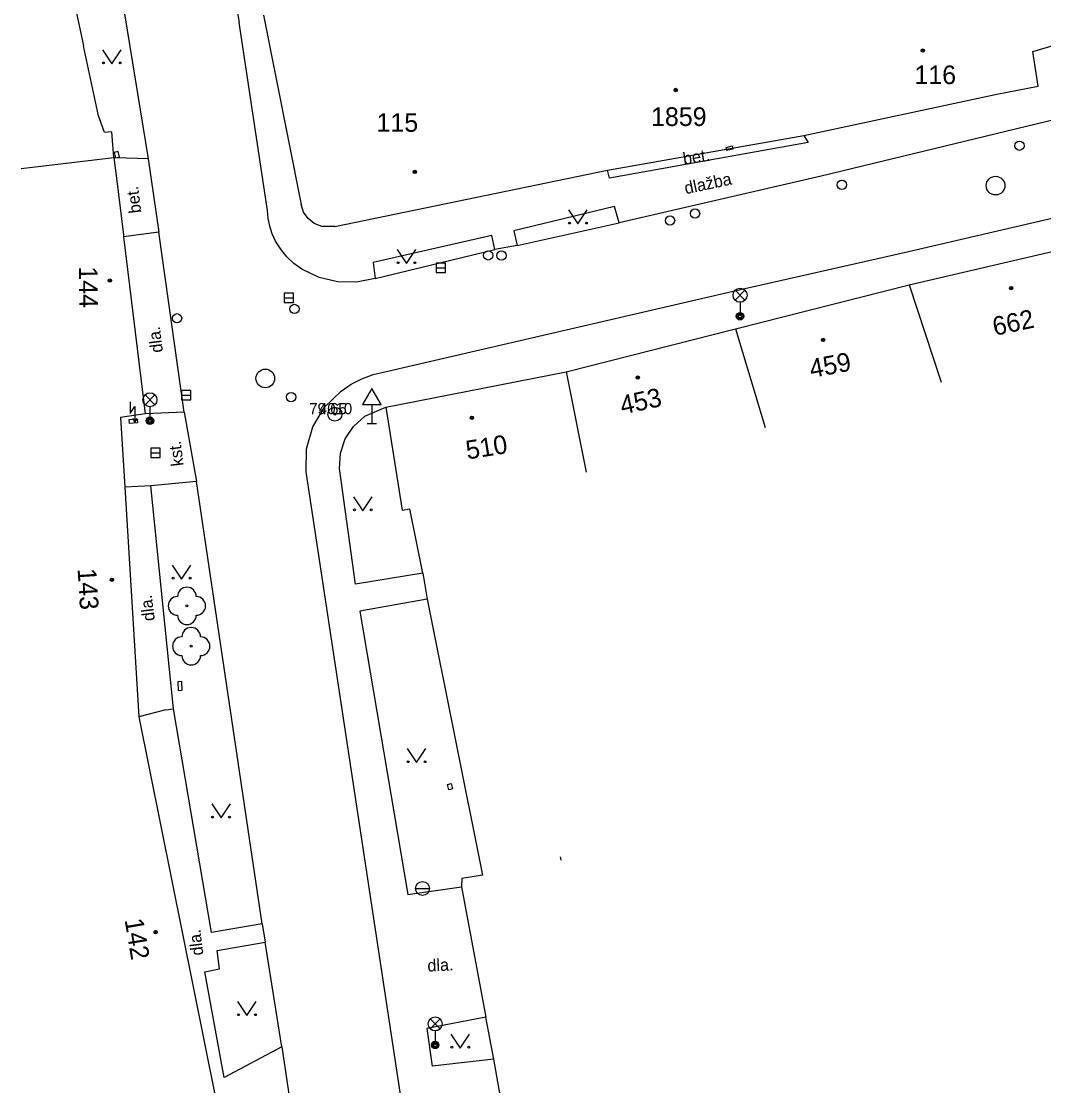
# Model space of a CAD drawing. Extents: x -539515 to -538098, y -1182060 to -1180157.
# Drawn here: x -538916.8 to -538862, y -1180452.2 to -1180395.2 of the extents above; entities that cross this region are included whole.
import ezdxf

# ---------------------------------------------------------------- set-up
doc = ezdxf.new("R2010")
doc.units = 0
for name, color, linetype in [('Vrstva 1', 7, 'Continuous'), ('Vrstva 11', 7, 'Continuous'), ('Vrstva 13', 7, 'Continuous'), ('Vrstva 21', 7, 'Continuous'), ('Vrstva 22', 7, 'Continuous'), ('Vrstva 23', 7, 'Continuous'), ('Vrstva 24', 7, 'Continuous'), ('Vrstva 27', 7, 'Continuous'), ('Vrstva 28', 7, 'Continuous'), ('Vrstva 33', 7, 'Continuous'), ('Vrstva 34', 7, 'Continuous'), ('Vrstva 35', 7, 'Continuous'), ('Vrstva 36', 7, 'Continuous'), ('Vrstva 39', 7, 'Continuous'), ('Vrstva 40', 7, 'Continuous'), ('Vrstva 47', 7, 'Continuous'), ('Vrstva 68', 7, 'Continuous'), ('Vrstva 88', 7, 'Continuous')]:
    doc.layers.add(name, color=color, linetype=linetype)

msp = doc.modelspace()

# ---------------------------------------------------------------- linework, layer by layer
at = {"layer": 'Vrstva 1'}
for p, q in [((-538903.82, -1180394.891), (-538901.81, -1180405.031)), ((-538862.62, -1180396.84), (-538858.99, -1180395.76)), ((-538862.32, -1180398.7), (-538862.62, -1180396.84)), ((-538874.88, -1180401.344), (-538864.54, -1180399.13)), ((-538864.54, -1180399.13), (-538862.32, -1180398.7)), ((-538885.4, -1180403.188), (-538874.88, -1180401.344)), ((-538916.803, -1180403.111), (-538911.84, -1180402.508)), ((-538911.84, -1180402.508), (-538911.705, -1180403.619)), ((-538900.01, -1180406.211), (-538885.4, -1180403.188)), ((-538911.705, -1180403.619), (-538911.336, -1180406.654)), ((-538901.684, -1180405.439), (-538901.81, -1180405.031)), ((-538901.443, -1180405.792), (-538901.684, -1180405.439)), ((-538901.108, -1180406.057), (-538901.443, -1180405.792)), ((-538900.71, -1180406.211), (-538901.108, -1180406.057)), ((-538900.01, -1180406.211), (-538900.71, -1180406.211)), ((-538869.23, -1180409.344), (-538859.34, -1180407.031)), ((-538878.54, -1180411.688), (-538869.23, -1180409.344)), ((-538869.23, -1180409.344), (-538867.53, -1180414.56)), ((-538887.61, -1180413.992), (-538878.54, -1180411.688)), ((-538878.54, -1180411.688), (-538876.95, -1180416.99)), ((-538897.27, -1180415.891), (-538887.61, -1180413.992)), ((-538887.61, -1180413.992), (-538886.54, -1180419.379)), ((-538910.17, -1180416.258), (-538911.49, -1180416.438)), ((-538897.27, -1180415.891), (-538896.39, -1180421.406)), ((-538896.39, -1180421.406), (-538895.995, -1180421.344)), ((-538895.3, -1180424.789), (-538895.995, -1180421.344)), ((-538895.3, -1180424.789), (-538895.06, -1180426.18)), ((-538895.06, -1180426.18), (-538892.1, -1180440.97)), ((-538887.88, -1180440.16), (-538887.92, -1180439.98)), ((-538892.1, -1180440.97), (-538893.2, -1180441.14)), ((-538891.49, -1180450.82), (-538891.91, -1180448.57)), ((-538891.02, -1180453.45), (-538891.49, -1180450.82))]:
    msp.add_line(p, q, dxfattribs=at)
for points in [[(-538911.336, -1180406.654), (-538911.32, -1180406.76), (-538910.17, -1180416.258)], [(-538911.49, -1180416.438), (-538911.26, -1180420.17), (-538910.5, -1180432.492)], [(-538910.5, -1180432.492), (-538905.82, -1180455.74), (-538905.74, -1180456.133)], [(-538893.2, -1180441.14), (-538893.22, -1180441.59), (-538891.91, -1180448.57)]]:
    msp.add_lwpolyline(points, dxfattribs=at)
at = {"layer": 'Vrstva 11'}
msp.add_lwpolyline([(-538912.35, -1180401.17), (-538912.66, -1180400.29), (-538913.47, -1180396.53)], dxfattribs=at)
at = {"layer": 'Vrstva 13'}
for p, q in [((-538874.88, -1180401.344), (-538874.65, -1180401.72)), ((-538874.65, -1180401.72), (-538885.3, -1180403.63)), ((-538885.3, -1180403.63), (-538885.4, -1180403.188)), ((-538885.03, -1180405.133), (-538890.42, -1180406.438)), ((-538884.77, -1180406.008), (-538885.03, -1180405.133)), ((-538909.44, -1180406.51), (-538911.32, -1180406.76)), ((-538890.42, -1180406.438), (-538890.24, -1180407.227)), ((-538891.59, -1180406.688), (-538897.96, -1180408.148)), ((-538891.44, -1180407.453), (-538891.59, -1180406.688)), ((-538897.96, -1180408.148), (-538897.84, -1180409)), ((-538908.07, -1180416.16), (-538910.17, -1180416.258)), ((-538898.4, -1180416.383), (-538897.27, -1180415.891)), ((-538899.448, -1180417.597), (-538899.004, -1180416.921)), ((-538899.004, -1180416.921), (-538898.4, -1180416.383)), ((-538899.703, -1180418.364), (-538899.448, -1180417.597)), ((-538899.75, -1180419.172), (-538899.703, -1180418.364)), ((-538898.9, -1180425.367), (-538899.75, -1180419.172)), ((-538909.86, -1180420.1), (-538911.26, -1180420.17)), ((-538907.42, -1180419.87), (-538909.86, -1180420.1)), ((-538908.65, -1180432.05), (-538909.86, -1180420.1)), ((-538895.3, -1180424.789), (-538898.9, -1180425.367)), ((-538895.06, -1180426.18), (-538898.66, -1180426.828)), ((-538898.66, -1180426.828), (-538896.1, -1180442.01)), ((-538909.06, -1180432.11), (-538910.5, -1180432.492)), ((-538909.06, -1180432.11), (-538908.65, -1180432.05)), ((-538906.61, -1180444.04), (-538908.65, -1180432.05)), ((-538896.1, -1180442.01), (-538893.22, -1180441.59)), ((-538903.9, -1180443.58), (-538906.61, -1180444.04)), ((-538905.94, -1180451.81), (-538906.97, -1180446.15)), ((-538902.85, -1180450.17), (-538905.94, -1180451.81)), ((-538891.49, -1180450.82), (-538894.79, -1180451.2))]:
    msp.add_line(p, q, dxfattribs=at)
for points in [[(-538910, -1180402.59), (-538911.759, -1180402.542), (-538911.84, -1180402.508)], [(-538906.97, -1180446.15), (-538906.19, -1180445.99), (-538906.31, -1180445), (-538903.74, -1180444.55)], [(-538891.91, -1180448.57), (-538895.08, -1180449.19), (-538894.79, -1180451.2)]]:
    msp.add_lwpolyline(points, dxfattribs=at)
at = {"layer": 'Vrstva 21'}
for radius in [0.375, 0.05]:
    msp.add_circle((-538900, -1180416.27), radius, dxfattribs=at)
at = {"layer": 'Vrstva 22'}
for centre in [(-538907.93, -1180426.54), (-538907.7, -1180428.7)]:
    msp.add_circle(centre, 0.05, dxfattribs=at)
for centre, start, end in [((-538908.43, -1180426.54), 90, 270), ((-538907.93, -1180426.04), 0, 180), ((-538907.43, -1180426.54), 270, 90), ((-538907.93, -1180427.04), 180, 0), ((-538907.7, -1180428.2), 0, 180), ((-538908.2, -1180428.7), 90, 270), ((-538907.2, -1180428.7), 270, 90), ((-538907.7, -1180429.2), 180, 0)]:
    msp.add_arc(centre, 0.5, start, end, dxfattribs=at)
at = {"layer": 'Vrstva 24'}
for p, q in [((-538910.97, -1180415.604), (-538910.97, -1180416.231)), ((-538910.97, -1180416.231), (-538910.72, -1180415.855)), ((-538910.72, -1180415.855), (-538910.72, -1180416.73)), ((-538910.829, -1180416.485), (-538910.72, -1180416.73)), ((-538910.72, -1180416.73), (-538910.609, -1180416.485))]:
    msp.add_line(p, q, dxfattribs=at)
for points in [[(-538879.044, -1180401.975), (-538878.724, -1180401.895), (-538878.68, -1180402.07), (-538879, -1180402.15), (-538879.044, -1180401.975)], [(-538911.61, -1180402.2), (-538911.819, -1180402.242), (-538911.759, -1180402.542), (-538911.55, -1180402.5), (-538911.61, -1180402.2)], [(-538911.01, -1180416.77), (-538911.024, -1180416.562), (-538910.595, -1180416.532), (-538910.58, -1180416.74), (-538911.01, -1180416.77)], [(-538908.42, -1180430.6), (-538908.4, -1180431.069), (-538908.18, -1180431.06), (-538908.2, -1180430.59), (-538908.42, -1180430.6)], [(-538893.97, -1180436.11), (-538893.78, -1180436.062), (-538893.71, -1180436.342), (-538893.9, -1180436.39), (-538893.97, -1180436.11)]]:
    msp.add_lwpolyline(points, dxfattribs=at)
at = {"layer": 'Vrstva 27'}
for p, q in [((-538894.57, -1180408.422), (-538894.07, -1180408.422)), ((-538902.72, -1180410.04), (-538902.22, -1180410.04)), ((-538908.22, -1180415.25), (-538907.72, -1180415.25)), ((-538909.86, -1180418.34), (-538909.36, -1180418.34))]:
    msp.add_line(p, q, dxfattribs=at)
for points in [[(-538894.57, -1180408.672), (-538894.07, -1180408.672), (-538894.07, -1180408.172), (-538894.57, -1180408.172)], [(-538902.72, -1180410.29), (-538902.22, -1180410.29), (-538902.22, -1180409.79), (-538902.72, -1180409.79)], [(-538908.22, -1180415.5), (-538907.72, -1180415.5), (-538907.72, -1180415), (-538908.22, -1180415)], [(-538909.86, -1180418.59), (-538909.36, -1180418.59), (-538909.36, -1180418.09), (-538909.86, -1180418.09)]]:
    msp.add_lwpolyline(points, close=True, dxfattribs=at)
for centre in [(-538864.61, -1180404.023), (-538903.73, -1180414.352)]:
    msp.add_circle(centre, 0.5, dxfattribs=at)
at = {"layer": 'Vrstva 28'}
for centre in [(-538863.33, -1180401.883), (-538872.84, -1180403.977), (-538880.71, -1180405.523), (-538882.05, -1180405.891), (-538891.79, -1180407.758), (-538891.08, -1180407.773), (-538902.17, -1180410.633), (-538908.46, -1180411.133), (-538902.35, -1180415.352)]:
    msp.add_circle(centre, 0.25, dxfattribs=at)
at = {"layer": 'Vrstva 33'}
for p, q in [((-538878.564, -1180410.161), (-538878.036, -1180409.631)), ((-538878.564, -1180409.631), (-538878.036, -1180410.161)), ((-538878.3, -1180410.27), (-538878.3, -1180411.02)), ((-538910.174, -1180415.761), (-538909.646, -1180415.231)), ((-538910.174, -1180415.231), (-538909.646, -1180415.761)), ((-538909.91, -1180415.87), (-538909.91, -1180416.62)), ((-538894.894, -1180449.201), (-538894.366, -1180448.671)), ((-538894.894, -1180448.671), (-538894.366, -1180449.201)), ((-538894.63, -1180449.31), (-538894.63, -1180450.06))]:
    msp.add_line(p, q, dxfattribs=at)
for centre, radius in [((-538878.3, -1180409.896), 0.375), ((-538878.3, -1180411.021), 0.2), ((-538878.3, -1180411.021), 0.145), ((-538878.3, -1180411.021), 0.0876), ((-538909.91, -1180415.496), 0.375), ((-538909.91, -1180416.621), 0.2), ((-538909.91, -1180416.621), 0.145), ((-538909.91, -1180416.621), 0.0876), ((-538894.63, -1180448.936), 0.375), ((-538894.63, -1180450.061), 0.2), ((-538894.63, -1180450.061), 0.145), ((-538894.63, -1180450.061), 0.0876)]:
    msp.add_circle(centre, radius, dxfattribs=at)
at = {"layer": 'Vrstva 34'}
for p, q in [((-538898.019, -1180415.752), (-538898.019, -1180416.77)), ((-538898.269, -1180416.77), (-538897.769, -1180416.77))]:
    msp.add_line(p, q, dxfattribs=at)
msp.add_lwpolyline([(-538898.519, -1180415.752), (-538897.519, -1180415.752), (-538898.019, -1180414.886)], close=True, dxfattribs=at)
at = {"layer": 'Vrstva 35'}
msp.add_line((-538895.685, -1180441.68), (-538894.935, -1180441.68), dxfattribs=at)
msp.add_circle((-538895.31, -1180441.68), 0.375, dxfattribs=at)
at = {"layer": 'Vrstva 36'}
for points in [[(-538912.448, -1180396.75), (-538911.948, -1180397.5), (-538911.448, -1180396.75)], [(-538887.481, -1180405.328), (-538886.981, -1180406.078), (-538886.481, -1180405.328)], [(-538896.667, -1180407.453), (-538896.167, -1180408.203), (-538895.667, -1180407.453)], [(-538899.003, -1180420.695), (-538898.503, -1180421.445), (-538898.003, -1180420.695)], [(-538908.713, -1180424.351), (-538908.213, -1180425.101), (-538907.713, -1180424.351)], [(-538896.123, -1180434.188), (-538895.623, -1180434.938), (-538895.123, -1180434.188)], [(-538906.603, -1180437.151), (-538906.103, -1180437.901), (-538905.603, -1180437.151)], [(-538905.213, -1180447.741), (-538904.713, -1180448.491), (-538904.213, -1180447.741)], [(-538893.783, -1180449.481), (-538893.283, -1180450.231), (-538892.783, -1180449.481)]]:
    msp.add_lwpolyline(points, dxfattribs=at)
for centre in [(-538912.398, -1180397.45), (-538911.499, -1180397.45), (-538887.431, -1180406.028), (-538886.532, -1180406.028), (-538896.617, -1180408.153), (-538895.718, -1180408.153), (-538898.953, -1180421.395), (-538898.054, -1180421.395), (-538908.663, -1180425.051), (-538907.764, -1180425.051), (-538896.073, -1180434.888), (-538895.174, -1180434.888), (-538906.553, -1180437.851), (-538905.654, -1180437.851), (-538905.163, -1180448.441), (-538904.264, -1180448.441), (-538893.733, -1180450.181), (-538892.834, -1180450.181)]:
    msp.add_circle(centre, 0.05, dxfattribs=at)
at = {"layer": 'Vrstva 39'}
for centre, radius in [((-538868.51, -1180396.79), 0.09), ((-538868.51, -1180396.79), 0.0398), ((-538881.74, -1180398.9), 0.09), ((-538881.74, -1180398.9), 0.0398), ((-538895.72, -1180403.29), 0.09), ((-538895.72, -1180403.29), 0.0398), ((-538912.06, -1180409.11), 0.09), ((-538912.06, -1180409.11), 0.0398), ((-538863.77, -1180409.51), 0.09), ((-538863.77, -1180409.51), 0.0398), ((-538873.85, -1180412.29), 0.09), ((-538873.85, -1180412.29), 0.0398), ((-538883.78, -1180414.31), 0.09), ((-538883.78, -1180414.31), 0.0398), ((-538892.66, -1180416.46), 0.09), ((-538892.66, -1180416.46), 0.0398), ((-538911.95, -1180425.14), 0.09), ((-538911.95, -1180425.14), 0.0398), ((-538909.61, -1180444.02), 0.09), ((-538909.61, -1180444.02), 0.0398)]:
    msp.add_circle(centre, radius, dxfattribs=at)
at = {"layer": 'Vrstva 68'}
msp.add_line((-538915.03, -1180389.15), (-538913.47, -1180396.53), dxfattribs=at)
msp.add_lwpolyline([(-538911.84, -1180402.508), (-538911.96, -1180401.15), (-538912.35, -1180401.17)], dxfattribs=at)
at = {"layer": 'Vrstva 88'}
for p, q in [((-538906.78, -1180385.367), (-538905.13, -1180395.289)), ((-538912.47, -1180387.44), (-538910, -1180402.59)), ((-538903.61, -1180405.352), (-538905.13, -1180395.289)), ((-538852.39, -1180398.289), (-538873.95, -1180403.508)), ((-538910, -1180402.59), (-538909.44, -1180406.51)), ((-538873.95, -1180403.508), (-538884.77, -1180406.008)), ((-538903.572, -1180405.777), (-538903.61, -1180405.352)), ((-538869.5, -1180407.602), (-538859.54, -1180405.297)), ((-538903.487, -1180406.196), (-538903.572, -1180405.777)), ((-538890.24, -1180407.227), (-538884.77, -1180406.008)), ((-538908.07, -1180416.16), (-538909.44, -1180406.51)), ((-538903.355, -1180406.603), (-538903.487, -1180406.196)), ((-538903.179, -1180406.992), (-538903.355, -1180406.603)), ((-538902.905, -1180407.434), (-538903.179, -1180406.992)), ((-538890.24, -1180407.227), (-538891.44, -1180407.453)), ((-538902.575, -1180407.836), (-538902.905, -1180407.434)), ((-538897.84, -1180409), (-538891.44, -1180407.453)), ((-538878.67, -1180409.672), (-538869.5, -1180407.602)), ((-538902.194, -1180408.191), (-538902.575, -1180407.836)), ((-538901.77, -1180408.492), (-538902.194, -1180408.191)), ((-538900.854, -1180408.943), (-538901.77, -1180408.492)), ((-538899.861, -1180409.184), (-538900.854, -1180408.943)), ((-538898.84, -1180409.204), (-538899.861, -1180409.184)), ((-538897.84, -1180409), (-538898.84, -1180409.204)), ((-538897.32, -1180414), (-538878.67, -1180409.672)), ((-538897.952, -1180414.145), (-538897.32, -1180414)), ((-538899.136, -1180414.664), (-538898.56, -1180414.367)), ((-538898.56, -1180414.367), (-538897.952, -1180414.145)), ((-538900.557, -1180415.884), (-538899.67, -1180415.031)), ((-538899.67, -1180415.031), (-538899.136, -1180414.664)), ((-538908.07, -1180416.16), (-538907.42, -1180419.87)), ((-538901.191, -1180416.938), (-538900.557, -1180415.884)), ((-538901.53, -1180418.121), (-538901.191, -1180416.938)), ((-538901.55, -1180419.352), (-538901.53, -1180418.121)), ((-538894.108, -1180468.448), (-538901.55, -1180419.352)), ((-538903.9, -1180443.58), (-538907.42, -1180419.87)), ((-538903.9, -1180443.58), (-538903.74, -1180444.55)), ((-538902.85, -1180450.17), (-538903.74, -1180444.55)), ((-538902.85, -1180450.17), (-538902.13, -1180454.97))]:
    msp.add_line(p, q, dxfattribs=at)

# ---------------------------------------------------------------- texts
at = {"layer": 'Vrstva 22'}
msp.add_text('79.65', height=0.6, dxfattribs=at).set_placement((-538901.376, -1180416.27))
at = {"layer": 'Vrstva 23'}
msp.add_text('4010', height=0.6, dxfattribs=at).set_placement((-538900.86, -1180416.27))
at = {"layer": 'Vrstva 40'}
for s, rotation, p in [('bet.', 8.988, (-538881.305, -1180402.911)), ('dlažba', 12.0465, (-538881.205, -1180404.488)), ('bet.', 96.9727, (-538910.374, -1180405.465)), ('dla.', 96.9727, (-538909.214, -1180412.935)), ('kst.', 96.9727, (-538908.104, -1180419.015)), ('dla.', 96.9727, (-538909.644, -1180427.315)), ('dla.', 96.9727, (-538907.044, -1180445.235)), ('dla.', 2.7878, (-538895.033, -1180446.135))]:
    msp.add_text(s, height=0.65, rotation=rotation, dxfattribs=at).set_placement(p)
at = {"layer": 'Vrstva 47'}
for s, p in [('116', (-538868.956, -1180398.586)), ('1859', (-538883.066, -1180400.828)), ('115', (-538897.772, -1180401.141))]:
    msp.add_text(s, height=1, dxfattribs=at).set_placement(p)
for s, rotation, p in [('144', 270.5984, (-538913.721, -1180408.352)), ('662', 12.0452, (-538864.654, -1180412.078)), ('459', 10.6676, (-538874.479, -1180414.334)), ('453', 12.26, (-538884.609, -1180416.294)), ('510', 9.1215, (-538892.904, -1180418.699)), ('143', 273.5191, (-538913.788, -1180424.549)), ('142', 279.5223, (-538911.271, -1180443.36))]:
    msp.add_text(s, height=1, rotation=rotation, dxfattribs=at).set_placement(p)

doc.saveas('drawing.dxf')
